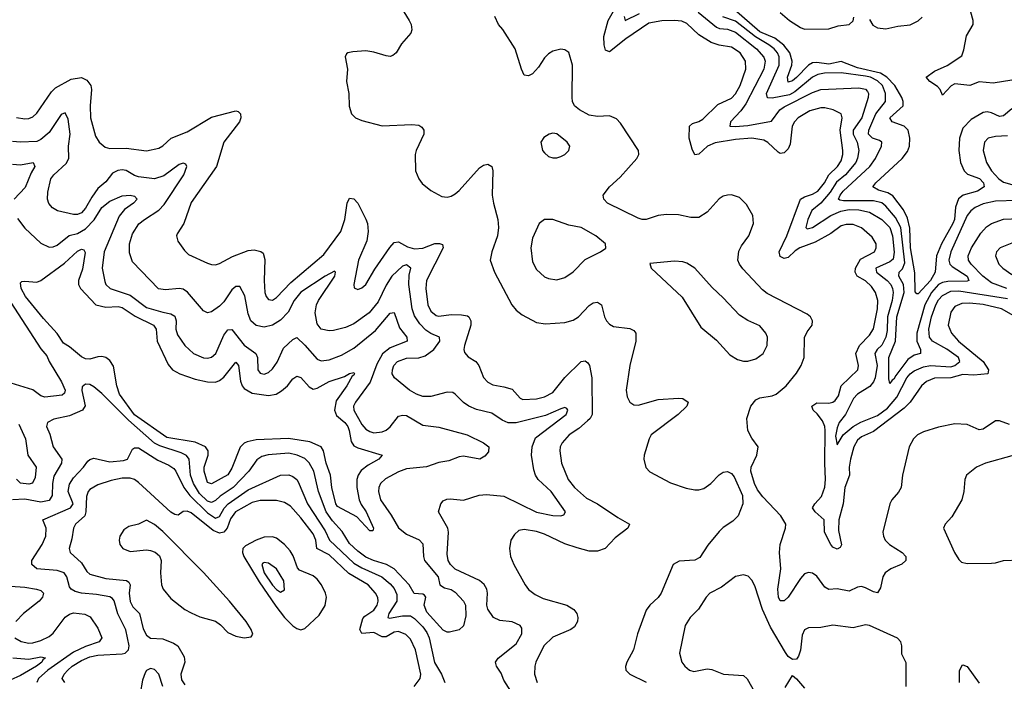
# Model space of a CAD drawing. Header units: inches. Extents: x 1694797 to 1849917, y 907313 to 1017959.
# Tile 715 of 834: x 1794345 to 1799194, y 974116 to 977374. Entities that reach past the tile are written whole.
import ezdxf

# ---------------------------------------------------------------- set-up
doc = ezdxf.new("R2010")
doc.units = ezdxf.units.IN
doc.header["$MEASUREMENT"] = 0
doc.layers.add('B7997', color=7, linetype='Continuous')

msp = doc.modelspace()

# ---------------------------------------------------------------- linework, layer by layer
at = {"layer": 'B7997', "color": 5}
for points, elevation in [([(1796153.1, 977550), (1796263.9, 977370), (1796273.4, 977350), (1796277.1, 977322.9), (1796272.2, 977307.8), (1796225, 977255), (1796199.6, 977210), (1796183.4, 977196.6), (1796170, 977192.9), (1796150, 977195.3), (1796090, 977214), (1796050, 977219.9), (1795985.4, 977214.6), (1795961, 977210), (1795955.2, 977204.8), (1795947.7, 977190), (1795959.1, 977130), (1795954.6, 977070), (1795965.5, 977010), (1795967.6, 976947.6), (1795978.7, 976910), (1795999.3, 976890), (1796030, 976876.5), (1796130, 976851.2), (1796277, 976857), (1796310, 976853.4), (1796324.8, 976844.8), (1796334.6, 976830), (1796334.9, 976810), (1796297.8, 976730), (1796292.9, 976710), (1796294.9, 976630), (1796310.2, 976590.2), (1796327.4, 976567.4), (1796370, 976533.1), (1796423.4, 976503.4), (1796450, 976500.3), (1796470, 976504.9), (1796490, 976516.1), (1796510, 976532.3), (1796610, 976644.3), (1796630, 976657.4), (1796650, 976662.4), (1796670, 976650.4), (1796674.7, 976630), (1796671.5, 976510), (1796677.8, 976470), (1796699.8, 976390), (1796703.7, 976350), (1796698.3, 976310), (1796670.3, 976230.3), (1796662.8, 976190), (1796683.5, 976130), (1796769.2, 975969.2), (1796790, 975943.9), (1796819.8, 975919.8), (1796890, 975882), (1796935.1, 975875.1), (1797030, 975883), (1797070, 975894.2), (1797097.8, 975910), (1797150, 975966.9), (1797170, 975978.5), (1797190, 975983.1), (1797210.3, 975970.2), (1797224.2, 975910), (1797234.4, 975890), (1797250, 975873.6), (1797270, 975863.2), (1797350, 975852.1), (1797370, 975842.7), (1797379.7, 975830), (1797379.2, 975790), (1797350.2, 975670), (1797331, 975550), (1797336.2, 975516.2), (1797350, 975490.3), (1797370, 975477.3), (1797390, 975475.5), (1797490, 975502.8), (1797590.2, 975510.2), (1797610, 975508.9), (1797637, 975490), (1797630.3, 975470), (1797587.8, 975430), (1797454.9, 975330), (1797444.5, 975310), (1797420.3, 975230), (1797418.7, 975210), (1797429.1, 975169.1), (1797447.5, 975147.5), (1797550, 975092.8), (1797626.7, 975066.7), (1797670, 975058.3), (1797690, 975058.3), (1797714.4, 975065.6), (1797748, 975090), (1797790, 975132.1), (1797810, 975145.4), (1797830, 975149.1), (1797850, 975139.6), (1797862.7, 975122.7), (1797904.4, 975030), (1797906.1, 974990), (1797883.5, 974930), (1797856.5, 974903.5), (1797810, 974872.3), (1797790, 974852.8), (1797734.1, 974785.9), (1797694.3, 974725.7), (1797670, 974712.6), (1797593.3, 974706.7), (1797563.1, 974690), (1797504.7, 974550), (1797490, 974528.4), (1797447.6, 974490), (1797430, 974465.1), (1797388.1, 974350), (1797368.4, 974270), (1797335.3, 974210), (1797328.8, 974188.8), (1797330.4, 974170), (1797350.2, 974150.2), (1797430, 974111)], 820), ([(1799290, 975887.1), (1799179.5, 975950), (1799090, 975971.2), (1799022.9, 975977.1), (1798984.3, 975975.7), (1798950, 975960.6), (1798930, 975933.3), (1798917.5, 975870), (1798934, 975830), (1798968.4, 975790), (1799089.6, 975690), (1799116.2, 975650), (1799111.8, 975630), (1799043.6, 975623.6), (1798990, 975626.6), (1798930, 975610.8), (1798850, 975608.2), (1798810, 975592.2), (1798786, 975570), (1798730.7, 975490), (1798700.1, 975459.9), (1798550, 975345.1), (1798490, 975319.4), (1798470, 975303), (1798452.3, 975270), (1798435.5, 975210), (1798429.7, 975170), (1798431.9, 975130), (1798408.9, 975070), (1798400.1, 974990), (1798379.5, 974910), (1798377.8, 974857.8), (1798392.7, 974787.3), (1798385.5, 974774.5), (1798370, 974766.9), (1798350, 974776.2), (1798339.9, 974790), (1798309.1, 974850), (1798306.5, 974910), (1798263, 974950), (1798249.3, 974970), (1798261, 974990), (1798294.3, 975025.7), (1798309.2, 975070.9), (1798313.1, 975110), (1798309.3, 975190), (1798311.9, 975350), (1798310.2, 975370.2), (1798298.5, 975398.5), (1798272.7, 975432.7), (1798252.8, 975450), (1798246.5, 975470), (1798270, 975487.4), (1798330, 975485.4), (1798349.9, 975490.1), (1798361.5, 975498.5), (1798377.9, 975522.1), (1798390, 975570.1), (1798471.9, 975650), (1798476.5, 975670), (1798462.8, 975730), (1798481.3, 975770), (1798530, 975820.5), (1798548.9, 975851.1), (1798569.2, 975950), (1798571.1, 975990), (1798559.4, 976030), (1798539.6, 976059.6), (1798510, 976087.3), (1798469.4, 976110), (1798459.3, 976130), (1798460.7, 976150), (1798486.3, 976193.7), (1798555, 976230), (1798563.2, 976250), (1798562.2, 976270), (1798543.3, 976303.3), (1798490, 976347.9), (1798450, 976364.3), (1798414.6, 976365.4), (1798390, 976357.9), (1798339.3, 976320.7), (1798262.4, 976277.6), (1798186.4, 976250), (1798164.4, 976235.6), (1798130, 976202.4), (1798110, 976197.6), (1798090, 976206.9), (1798084.6, 976230), (1798122.5, 976310), (1798190.3, 976489.7), (1798210, 976501.7), (1798250, 976513.6), (1798274.7, 976530), (1798308.8, 976570), (1798330, 976610.1), (1798373, 976650), (1798390, 976678.2), (1798398.7, 976710), (1798398.8, 976730), (1798386.2, 976830), (1798394.9, 976890), (1798389.8, 976909.8), (1798350.4, 976930.4), (1798310, 976939.9), (1798290, 976939.9), (1798235.5, 976924.5), (1798178.9, 976890), (1798160.1, 976870), (1798149.5, 976850), (1798139.4, 976760.6), (1798130, 976737.8), (1798110, 976717.2), (1798090, 976715), (1798080.8, 976720.8), (1798030, 976769.2), (1798010, 976780.2), (1797950, 976790.3), (1797870, 976784.3), (1797770, 976766.8), (1797732.2, 976750), (1797690, 976711.2), (1797670, 976708.9), (1797656.7, 976736.7), (1797641.9, 976790), (1797643.2, 976850), (1797657.5, 976862.5), (1797690, 976872.4), (1797710, 976883.9), (1797783.7, 976956.3), (1797850, 976986.9), (1797870, 977008.2), (1797893.4, 977050), (1797921.2, 977130), (1797919.6, 977170), (1797893, 977210), (1797850, 977238.2), (1797790, 977248.2), (1797750, 977262), (1797690, 977299.6), (1797630, 977355.2), (1797606, 977366), (1797570, 977370.3), (1797508, 977368), (1797443.9, 977356.1), (1797330, 977279.5), (1797250, 977215.7), (1797230, 977223.9), (1797223, 977250), (1797221.9, 977290), (1797243.3, 977370), (1797325.2, 977514.8)], 780), ([(1797686.2, 977410), (1797776, 977336), (1797790.5, 977330.5), (1797830, 977327.6), (1797870, 977311.8), (1797973.5, 977230), (1798009.3, 977189.3), (1798015.6, 977170), (1798009.9, 977130), (1797920.6, 976959.4), (1797895.9, 976924.1), (1797846, 976870), (1797842, 976850), (1797867.7, 976847.7), (1797930, 976852.8), (1798046.8, 976873.2), (1798089, 976930), (1798110, 976944.5), (1798250, 977014.5), (1798290, 977029.5), (1798477.3, 977037.3), (1798510, 977031.3), (1798519.5, 977019.5), (1798524.7, 977010), (1798523.9, 976990), (1798492.4, 976890), (1798449, 976830), (1798449.6, 976810), (1798468.8, 976770), (1798476.9, 976730), (1798471.5, 976691.5), (1798462.3, 976670), (1798411.3, 976610), (1798367, 976573), (1798335.4, 976524.6), (1798290.3, 976469.7), (1798246.6, 976433.4), (1798226.2, 976390), (1798217.2, 976357.3), (1798216.8, 976350), (1798223.7, 976343.7), (1798250, 976350.4), (1798339.4, 976410), (1798388.8, 976431.3), (1798430, 976438.1), (1798477.8, 976437.8), (1798530, 976425.7), (1798590, 976389.9), (1798629.9, 976350), (1798642.9, 976310), (1798651.7, 976228.3), (1798646, 976194), (1798630, 976181.2), (1798561.1, 976150), (1798564.7, 976130), (1798617.1, 976090), (1798634.1, 976070), (1798643.4, 976050), (1798645.9, 976030), (1798640.8, 975990), (1798618, 975910), (1798616.5, 975843.5), (1798610.5, 975810), (1798590, 975770.1), (1798566.8, 975750), (1798555.6, 975730), (1798566.8, 975670), (1798557.9, 975610), (1798549.9, 975590.1), (1798532.2, 975567.8), (1798470.6, 975529.4), (1798451.4, 975508.6), (1798411.1, 975428.9), (1798379.9, 975390), (1798370, 975363.7), (1798362.7, 975322.7), (1798370, 975280.7), (1798400.8, 975330), (1798449.3, 975370.7), (1798488, 975392), (1798570, 975424.5), (1798618.9, 975461.1), (1798664.4, 975515.6), (1798714.2, 975610), (1798730, 975630), (1798750, 975645.2), (1798796.2, 975663.7), (1798830, 975671.3), (1798930, 975664.6), (1798949.7, 975670.3), (1798974.4, 975690), (1798968.3, 975710), (1798910, 975751.5), (1798839.8, 975790), (1798825.7, 975810), (1798822.1, 975850), (1798834.8, 975910), (1798856.4, 975970), (1798870, 975994.2), (1798890, 976015.8), (1798930, 976036), (1798970, 976039.1), (1799210, 976000.8)], 760), ([(1799230, 976934.5), (1799190, 976900.7), (1799170, 976896.6), (1799130, 976914.9), (1799110, 976919.6), (1799090, 976917.2), (1799030, 976881.8), (1798990, 976839.8), (1798973.8, 976790), (1798969.7, 976729.7), (1798978.5, 976670), (1798995.5, 976630), (1799012.9, 976612.9), (1799071.7, 976591.7), (1799090.5, 976570), (1799093.9, 976550), (1799062.4, 976530), (1798990.9, 976509.1), (1798968.3, 976491.7), (1798953.4, 976450), (1798947.7, 976390), (1798940.9, 976370), (1798883.9, 976270), (1798859.7, 976210), (1798852.9, 976130), (1798830.1, 976090), (1798770, 976023.5), (1798763.5, 976023.5), (1798754.1, 976034.1), (1798752.7, 976127.3), (1798731.7, 976250), (1798727.8, 976347.8), (1798716.4, 976396.4), (1798696.5, 976436.5), (1798645.5, 976505.5), (1798620.6, 976520.6), (1798574.9, 976534.9), (1798547.1, 976550), (1798561.8, 976570), (1798691.3, 976690), (1798716.3, 976723.7), (1798726.7, 976750), (1798728.4, 976790), (1798720.4, 976830), (1798701.1, 976850), (1798641.7, 976870), (1798629.9, 976889.9), (1798695.7, 976950), (1798696.1, 976970), (1798688.7, 976990), (1798654, 977050), (1798614.7, 977090), (1798584.2, 977110), (1798470, 977136.7), (1798390, 977167), (1798330, 977155.3), (1798270, 977162.9), (1798250, 977161), (1798229.8, 977150.2), (1798170, 977088.5), (1798150, 977072.9), (1798130, 977065.6), (1798126.6, 977090), (1798147.1, 977150), (1798149, 977170), (1798138.3, 977210), (1798108.4, 977248.4), (1798063.3, 977283.3), (1797990, 977314.2), (1797863.4, 977423.5)], 720), ([(1798090, 977409.8), (1798135.2, 977370), (1798190, 977334.5), (1798210, 977327.6), (1798330, 977328.6), (1798376.1, 977343.9), (1798430, 977350.6), (1798450, 977368.7), (1798453.4, 977386.6)], 720), ([(1799230, 977075.6), (1799138.9, 977061.1), (1799070, 977068.3), (1799024.7, 977050), (1798950, 977056.9), (1798931.9, 977048.1), (1798890, 977002.7), (1798877.6, 977030), (1798864.8, 977044.8), (1798827, 977070), (1798809.3, 977090), (1798850, 977120.2), (1798912.8, 977147.2), (1798983.7, 977196.3), (1798994.5, 977225.5), (1799006.7, 977293.3), (1799040.6, 977350), (1799040.6, 977370), (1799028.9, 977410)], 680), ([(1799219.8, 975379.8), (1799170, 975398.4), (1799150, 975397.6), (1799090, 975356.8), (1799070, 975353.6), (1799010, 975380.8), (1798950, 975383.2), (1798870, 975366.7), (1798795.5, 975344.5), (1798765.8, 975330), (1798747.2, 975310), (1798725, 975270), (1798692.6, 975130), (1798686.4, 975070), (1798672.9, 975047.1), (1798639.5, 975010), (1798630.3, 974990), (1798596.1, 974850), (1798598.5, 974830), (1798607.8, 974810), (1798629.1, 974790), (1798691.3, 974750), (1798708.1, 974730), (1798708, 974710), (1798688.3, 974691.7), (1798634.3, 974670), (1798607, 974650), (1798595.5, 974630), (1798583.5, 974576.5), (1798570, 974551.2), (1798550, 974555.7), (1798510, 974576.7), (1798490, 974582.2), (1798470, 974578.9), (1798430, 974558.8), (1798370, 974571.3), (1798330, 974567.4), (1798310, 974579.8), (1798270, 974633.5), (1798250, 974647.7), (1798230, 974652.1), (1798210, 974644.2), (1798190, 974621.8), (1798130.1, 974530), (1798110, 974512.4), (1798090, 974512.3), (1798081.1, 974530), (1798078.7, 974570), (1798093.1, 974670), (1798086.6, 974750), (1798089.4, 974790), (1798117, 974870), (1798117.8, 974890), (1798093.2, 974930), (1798004.2, 975024.2), (1797979.1, 975059), (1797963.7, 975090), (1797946, 975150), (1797946.8, 975170), (1797974.7, 975230), (1797982, 975270), (1797950, 975312.3), (1797931.1, 975350), (1797926, 975410), (1797946.2, 975470), (1797970, 975502), (1797990, 975511.3), (1798050, 975521.6), (1798070, 975530.2), (1798119.8, 975570), (1798170, 975632.6), (1798192.8, 975670), (1798208.4, 975710), (1798210.6, 975809.4), (1798223.6, 975836.4), (1798247.8, 975870), (1798249.6, 975890), (1798239.5, 975910), (1798222.8, 975922.8), (1798025.2, 976025.2), (1798003.2, 976043.2), (1797906.3, 976146.3), (1797889.2, 976170), (1797882.1, 976190), (1797886.9, 976233.1), (1797899.2, 976260.8), (1797936, 976310), (1797959.3, 976370), (1797955, 976410), (1797924.2, 976464.2), (1797890, 976497.7), (1797850.9, 976510.9), (1797830, 976509.7), (1797810, 976504), (1797790, 976491.1), (1797730, 976425.4), (1797690, 976400.3), (1797650, 976399.4), (1797590, 976412.5), (1797530, 976414.2), (1797490, 976408.9), (1797430, 976389.1), (1797410.9, 976389.1), (1797390, 976395.7), (1797240.4, 976470), (1797221, 976490), (1797219.2, 976510), (1797249.8, 976550), (1797301.6, 976598.4), (1797384.7, 976690), (1797394.3, 976710), (1797392.8, 976730), (1797303.5, 976863.5), (1797284.8, 976884.8), (1797250, 976900.3), (1797190, 976896.5), (1797150, 976903.1), (1797101.8, 976930), (1797077.8, 976950), (1797067.9, 976970), (1797065.6, 976990), (1797066.8, 977150), (1797050, 977211.5), (1797030, 977225.7), (1797010, 977228.5), (1796970, 977218.5), (1796950, 977206), (1796930, 977185.7), (1796899.8, 977140.2), (1796870, 977106.9), (1796850, 977096.8), (1796830, 977100.8), (1796815.8, 977130), (1796785.7, 977230), (1796725.2, 977325.2), (1796703.5, 977350), (1796685, 977390)], 820), ([(1797321.1, 977390), (1797326, 977370), (1797396.6, 977403.4)], 760), ([(1799256.4, 976483.6), (1799150, 976480.5), (1799090, 976467), (1799050, 976449.2), (1799028.1, 976431.9), (1799010.8, 976410), (1798930.1, 976230.1), (1798921.3, 976190), (1798926.1, 976170), (1798937.5, 976157.5), (1799010, 976111.1), (1799019.3, 976090), (1799010, 976085.8), (1798916, 976084), (1798890, 976079.6), (1798870, 976069), (1798835, 976030), (1798801.7, 975970), (1798763.7, 975830), (1798763.5, 975790), (1798780.8, 975750), (1798780.5, 975730), (1798750, 975721.3), (1798719.1, 975700.9), (1798658.8, 975621.2), (1798650, 975603.4), (1798641, 975599), (1798630, 975582.6), (1798624.9, 975604.8), (1798625, 975710), (1798657.2, 975790), (1798664.7, 975910), (1798700, 976030), (1798697.1, 976070), (1798674.4, 976110), (1798675.8, 976130), (1798692.6, 976147.4), (1798703.1, 976176.9), (1798683.7, 976350), (1798658.7, 976398.7), (1798610, 976455.8), (1798590, 976472.2), (1798550, 976481.8), (1798401.5, 976481.5), (1798384.2, 976484.2), (1798377.5, 976490), (1798384.9, 976510), (1798399.7, 976530), (1798531.4, 976650), (1798559.6, 976690), (1798588.3, 976750), (1798589.8, 976770), (1798578.5, 976778.5), (1798545, 976790), (1798524.5, 976810), (1798526, 976830), (1798560.5, 976910), (1798608.5, 976970), (1798608.1, 977010), (1798593.5, 977050), (1798570, 977073.1), (1798535, 977090), (1798510, 977095.9), (1798390, 977111.5), (1798309, 977111), (1798276.2, 977103.8), (1798250, 977090.8), (1798161.9, 977018.1), (1798136.3, 977003.7), (1798050, 976986.6), (1798028, 976988), (1798023.4, 977010), (1798084.8, 977150), (1798084.9, 977190), (1798076.1, 977210), (1798059.7, 977230), (1798034.3, 977250), (1797968.7, 977288.7), (1797870, 977367.1), (1797808.2, 977388.2)], 740), ([(1798530, 977374.6), (1798547.1, 977347.1), (1798570, 977333.9), (1798610, 977328.6), (1798670, 977341.7), (1798730, 977348.4), (1798770, 977367.3), (1798790, 977385.5)], 720), ([(1794330, 976891.7), (1794370, 976885.2), (1794390, 976887.2), (1794410, 976895.9), (1794430, 976912.9), (1794501.4, 977018.6), (1794521.7, 977038.3), (1794599.3, 977080.7), (1794650, 977088.3), (1794675.3, 977075.3), (1794695.3, 977050), (1794698.9, 977030), (1794691.9, 976950), (1794694.8, 976890), (1794719.2, 976799.2), (1794736.1, 976770), (1794766.3, 976746.3), (1794790, 976738.6), (1794870, 976741.7), (1794970, 976728.1), (1795030, 976740.2), (1795050, 976752.6), (1795090.5, 976789.5), (1795170, 976821.9), (1795290, 976893.4), (1795410, 976924.2), (1795421.3, 976921.3), (1795433.1, 976910), (1795434.7, 976890), (1795427.8, 976870), (1795351.4, 976770), (1795315, 976650), (1795190, 976473.7), (1795154, 976370), (1795121.1, 976318.9), (1795118, 976310), (1795123.7, 976283.7), (1795156.5, 976236.5), (1795177.4, 976217.4), (1795270, 976175.2), (1795290, 976167.7), (1795310, 976166.5), (1795330, 976172.2), (1795392.8, 976207.2), (1795470, 976237.6), (1795500.3, 976240.3), (1795532, 976232), (1795543.7, 976223.7), (1795552.3, 976192.3), (1795548.8, 976090), (1795552.9, 976030), (1795558.8, 976010), (1795570, 975996.1), (1795590, 975993.2), (1795610, 976006.2), (1795680.5, 976079.5), (1795843, 976217), (1795927.3, 976330), (1795946.7, 976390), (1795958, 976470), (1795970, 976494.9), (1795990, 976492), (1796011.1, 976470), (1796050, 976392), (1796057.4, 976370), (1796061, 976330), (1796055.2, 976284.8), (1796014, 976190), (1795990.3, 976070.3), (1795992.4, 976052.4), (1796010, 976045.2), (1796030, 976052.9), (1796050, 976070.3), (1796094.1, 976145.9), (1796167.9, 976252.1), (1796190, 976276.1), (1796210, 976280.5), (1796254.9, 976254.9), (1796290, 976245.3), (1796330, 976249.3), (1796390, 976270.8), (1796412.1, 976272.1), (1796426.5, 976266.5), (1796430.1, 976250), (1796348.7, 976090), (1796345.8, 976050), (1796354.8, 975970), (1796370, 975938.4), (1796396.6, 975916.6), (1796410, 975913.1), (1796470, 975921.5), (1796520.7, 975920.7), (1796550, 975915.3), (1796557.6, 975910), (1796567.4, 975890), (1796567.4, 975870), (1796535.9, 975770), (1796531.8, 975750), (1796534.9, 975734.9), (1796553, 975713), (1796591.2, 975690), (1796605.6, 975670), (1796630, 975612.4), (1796650, 975589.1), (1796675.7, 975575.7), (1796730, 975566.3), (1796770, 975553.9), (1796809.5, 975509.4), (1796823.4, 975503.4), (1796890, 975506.8), (1796930, 975516.8), (1796970, 975538.4), (1797030, 975611.6), (1797110, 975690.2), (1797130, 975694), (1797143.1, 975683.1), (1797151.2, 975671.2), (1797162.6, 975610), (1797164.6, 975430), (1797154, 975410), (1797141.8, 975398.2), (1797098.9, 975361.1), (1797051.2, 975330), (1797015.9, 975290), (1797006.7, 975270), (1797004.3, 975250), (1797013.8, 975190), (1797045.5, 975110), (1797077.1, 975070), (1797136.8, 975016.8), (1797190, 974989.6), (1797290, 974922), (1797347.3, 974890), (1797340.5, 974870), (1797277.4, 974822.6), (1797227.8, 974770), (1797190, 974756), (1797150, 974756.9), (1797090, 974773.1), (1797030, 974792.2), (1796930, 974840.8), (1796890, 974852.6), (1796830, 974862.5), (1796802.6, 974857.4), (1796781.1, 974838.9), (1796764.2, 974810), (1796757.4, 974770), (1796762.8, 974730), (1796778.2, 974690), (1796833.7, 974590), (1796850, 974568.3), (1796883.3, 974543.3), (1796923.6, 974523.6), (1797040.3, 974490), (1797073.4, 974470), (1797088.9, 974450), (1797093.6, 974430), (1797092.1, 974410), (1797076.8, 974383.2), (1797058.7, 974370), (1796970, 974333), (1796925.7, 974290), (1796886.6, 974210), (1796881.3, 974190), (1796880.5, 974150), (1796894, 974110)], 780), ([(1796790, 974026), (1796730, 974121.7), (1796715.7, 974155.7), (1796693.5, 974190), (1796687.7, 974210), (1796701.6, 974230), (1796790, 974300.4), (1796817.6, 974350), (1796817.6, 974377.6), (1796810.2, 974390.2), (1796770, 974409.2), (1796710, 974415.5), (1796678.7, 974430), (1796650.2, 974470.2), (1796646.2, 974490), (1796648.9, 974550), (1796645, 974570), (1796631.8, 974591.8), (1796610, 974611.7), (1796490, 974667.5), (1796466.3, 974690), (1796455, 974710), (1796450, 974742), (1796456.9, 974850), (1796453.6, 974870), (1796407.7, 974950), (1796418.8, 974990), (1796430, 975004), (1796447.9, 975012.1), (1796465.8, 975014.2), (1796530, 975007.8), (1796607.6, 975032.4), (1796644.7, 975035.3), (1796730, 975026.8), (1796890, 974948.7), (1796970, 974932.6), (1797010.3, 974929.7), (1797024.5, 974935.5), (1797032.2, 974950), (1796962.3, 975050), (1796898.8, 975110), (1796885.8, 975130), (1796876.4, 975156.4), (1796865.8, 975230), (1796869.1, 975270), (1796885.6, 975314.4), (1797036.5, 975430), (1797044.9, 975450), (1797038.9, 975458.9), (1797030, 975463.7), (1797010, 975458), (1796934.9, 975425.1), (1796790, 975388.3), (1796750, 975389.2), (1796721.8, 975401.8), (1796670, 975436.3), (1796594.1, 975454.1), (1796557, 975470), (1796530, 975488.2), (1796490.1, 975530.1), (1796477.4, 975537.4), (1796450, 975539.7), (1796370, 975517.7), (1796330, 975518.5), (1796298.7, 975530), (1796264.9, 975550), (1796190.2, 975610.2), (1796180.2, 975630), (1796180.5, 975650), (1796187.6, 975670), (1796205.4, 975690), (1796250, 975707.6), (1796310, 975707.7), (1796341.4, 975718.5), (1796383.9, 975750), (1796414, 975790), (1796412.9, 975810), (1796370, 975827.9), (1796344.9, 975844.9), (1796316, 975876), (1796290, 975915.6), (1796278.5, 975950), (1796261.8, 976070), (1796263.7, 976116.3), (1796270.9, 976150), (1796250, 976166.2), (1796230, 976160.2), (1796177.9, 976110), (1796150, 976067.1), (1796110, 975984.8), (1796065.5, 975930), (1795990, 975875.1), (1795950, 975858.3), (1795890, 975843), (1795870, 975841.8), (1795830, 975850.2), (1795810, 975875.8), (1795800.5, 975930), (1795806.5, 975970), (1795816.9, 975990), (1795896.6, 976110), (1795900.4, 976130), (1795895.3, 976135.3), (1795850, 976111.3), (1795730, 976031.3), (1795696.2, 975990), (1795667.1, 975932.9), (1795630, 975894.1), (1795590, 975870.1), (1795550, 975859.2), (1795510, 975867.2), (1795483.5, 975890), (1795470, 975924.4), (1795453.6, 976013.6), (1795430, 976059.1), (1795410, 976060.2), (1795390, 976043.2), (1795350, 975984.3), (1795330, 975962.7), (1795290, 975935.6), (1795270, 975930.4), (1795250, 975939.3), (1795172.2, 976032.2), (1795150, 976047), (1795130, 976049.5), (1795063.9, 976043.9), (1795028.9, 976048.9), (1794901.3, 976181.3), (1794885.7, 976225.7), (1794885.5, 976270), (1794901.2, 976318.8), (1794932.4, 976367.6), (1794959.3, 976390), (1795030, 976435.3), (1795056.8, 976463.2), (1795153.5, 976610), (1795168.9, 976650), (1795162.8, 976662.8), (1795150, 976666.5), (1795130, 976659.8), (1795054.9, 976605.1), (1795010, 976589.1), (1794930, 976599.8), (1794910, 976606.7), (1794870, 976630.6), (1794850, 976634.6), (1794828.7, 976631.3), (1794803, 976617), (1794770, 976575), (1794730, 976541.9), (1794700.3, 976499.7), (1794670, 976444.8), (1794650, 976423.2), (1794630, 976414.8), (1794610, 976413.7), (1794532.2, 976432.2), (1794507.2, 976447.2), (1794489.2, 976469.2), (1794482.8, 976490), (1794483.9, 976523.9), (1794499.4, 976590), (1794512.9, 976610), (1794574.8, 976665.2), (1794587.4, 976690), (1794585.7, 976750), (1794594.4, 976810), (1794584, 976884), (1794570, 976914.3), (1794550, 976907.1), (1794490, 976817.7), (1794450, 976783.8), (1794430, 976773.9), (1794350, 976770.1), (1794310, 976773)], 760), ([(1799210, 976802), (1799150, 976799.1), (1799114.9, 976790), (1799096, 976770), (1799090.2, 976729.8), (1799105.8, 976670), (1799130.9, 976630), (1799166.6, 976590), (1799190, 976572.7), (1799230, 976562.2)], 740), ([(1794310, 976662.4), (1794350, 976659.5), (1794411, 976670), (1794419.6, 976650), (1794401.2, 976618.8), (1794372.8, 976547.2), (1794318.2, 976490)], 740), ([(1794334.9, 976394.9), (1794370, 976347.7), (1794450, 976273.8), (1794490, 976253.7), (1794510, 976254.8), (1794530, 976262.8), (1794589, 976311), (1794630, 976320.6), (1794670, 976343), (1794712.2, 976387.8), (1794750, 976449.5), (1794790, 976480.6), (1794850, 976506), (1794889.2, 976509.2), (1794910, 976505.3), (1794924.2, 976490), (1794906, 976470), (1794861.8, 976438.2), (1794834.7, 976405.3), (1794761.2, 976230), (1794751.3, 976150), (1794764.2, 976084.2), (1794770.2, 976070), (1794790.1, 976050.1), (1794890, 976016.6), (1794970, 975956.5), (1795050, 975932.6), (1795090, 975925.9), (1795110, 975913.8), (1795116.1, 975890), (1795114.6, 975850), (1795121.8, 975821.8), (1795158.8, 975770), (1795200.9, 975730), (1795250, 975708.6), (1795270, 975707.1), (1795290, 975712), (1795310.5, 975730), (1795350, 975820.2), (1795370, 975846.4), (1795390, 975848.2), (1795450, 975771.3), (1795508, 975730), (1795516.2, 975710), (1795518.2, 975650), (1795530, 975632.6), (1795550, 975628.5), (1795570, 975636.5), (1795590, 975653.8), (1795612.4, 975687.6), (1795643.8, 975756.2), (1795690, 975798.9), (1795710, 975808.8), (1795750, 975771.6), (1795810, 975701.7), (1795830, 975693), (1795870, 975698.3), (1795930, 975720.9), (1795990, 975756.3), (1796097.3, 975842.7), (1796170, 975927.9), (1796190, 975931.6), (1796216.2, 975856.2), (1796251.8, 975810), (1796253, 975790), (1796170, 975757.6), (1796132, 975728), (1796103.3, 975676.7), (1796071.9, 975588.1), (1795998.3, 975490), (1795989.6, 975470), (1795991.5, 975450), (1796030, 975379.7), (1796050, 975356.8), (1796070, 975345.1), (1796090, 975339.8), (1796130, 975343.3), (1796150, 975352.3), (1796170, 975368.6), (1796210, 975420.9), (1796230, 975426.8), (1796250, 975424.2), (1796330, 975376.1), (1796410, 975367.2), (1796548.5, 975330), (1796628.5, 975290), (1796654.9, 975270), (1796654, 975246), (1796635.8, 975224.2), (1796610.8, 975210), (1796530, 975223.7), (1796510, 975221.2), (1796458.3, 975201.7), (1796410, 975192.8), (1796348.8, 975171.2), (1796250, 975162.2), (1796210, 975147.7), (1796146.6, 975113.4), (1796122.3, 975090), (1796113.8, 975070), (1796111.6, 975050), (1796122.5, 975010), (1796174.5, 974934.5), (1796211.4, 974871.4), (1796250, 974840.5), (1796312.2, 974812.2), (1796330, 974791.8), (1796333.2, 974730), (1796338.8, 974710), (1796406.8, 974630), (1796413.7, 974590), (1796436.4, 974576.4), (1796470, 974567.3), (1796490, 974554.4), (1796531.4, 974510), (1796539.8, 974490), (1796541.5, 974438.5), (1796530, 974388.7), (1796510, 974368.7), (1796462, 974358), (1796450, 974357.2), (1796430, 974367.8), (1796350, 974455.6), (1796337.4, 974490), (1796345, 974530), (1796339.4, 974539.4), (1796330, 974544.4), (1796287.7, 974547.7), (1796262.5, 974590), (1796189.9, 974670), (1796151, 974691), (1796088.2, 974710), (1796050, 974727.6), (1796010, 974756.5), (1795970, 974793.6), (1795932.8, 974852.8), (1795885.1, 974905.1), (1795853.8, 974950), (1795816.7, 975050), (1795793.1, 975150), (1795770.9, 975190.9), (1795750, 975212.7), (1795711.1, 975230), (1795670, 975239.5), (1795568.9, 975231.1), (1795537, 975223), (1795513.6, 975206.4), (1795474.2, 975150), (1795397.1, 975070), (1795333.1, 975026.9), (1795310, 975005.7), (1795290, 974996.5), (1795270, 975003.1), (1795230, 975040.8), (1795200.8, 975090), (1795186.8, 975130), (1795180.1, 975210), (1795166.9, 975226.9), (1795140.5, 975240.5), (1795035, 975275), (1795010, 975288.5), (1794881.5, 975401.5), (1794750, 975532.7), (1794710, 975566.2), (1794690, 975576.5), (1794670, 975578), (1794653.8, 975566.2), (1794651.8, 975548.2), (1794667.5, 975472.5), (1794654.9, 975450), (1794590, 975423.2), (1794514.1, 975405.9), (1794483, 975390), (1794477.6, 975370), (1794493.3, 975333.3), (1794510.2, 975270), (1794553.7, 975210), (1794551.4, 975190), (1794514, 975126), (1794506.4, 975090), (1794504.6, 975030), (1794490, 975006.7), (1794450, 974997.6), (1794370, 975013.1), (1794310, 975008.5)], 740), ([(1799206, 976050), (1799130, 976078.6), (1799088.4, 976110), (1799030.1, 976170), (1799017, 976190), (1799015, 976210), (1799032.5, 976250), (1799077.8, 976322.2), (1799106.4, 976353.6), (1799130, 976370.5), (1799190, 976390.5), (1799310, 976396)], 760), ([(1799230, 976273.3), (1799173.7, 976250), (1799155.3, 976230), (1799150.2, 976210), (1799167.2, 976170), (1799186, 976150), (1799230, 976119.2)], 780), ([(1794301.7, 975981.7), (1794450, 975753), (1794478.6, 975718.6), (1794490, 975689.7), (1794551.7, 975590), (1794568.7, 975550), (1794566.1, 975533.9), (1794554.9, 975525.1), (1794470, 975514.1), (1794450, 975521.1), (1794410, 975550.5), (1794303.3, 975583.3)], 720), ([(1794341.5, 975381.5), (1794374.7, 975310), (1794385, 975230), (1794426.4, 975170), (1794421, 975119), (1794408.8, 975091.2), (1794390, 975087), (1794350, 975091.3), (1794330, 975111.7)], 720), ([(1794567.1, 974110), (1794560.4, 974120.4), (1794555, 974130), (1794564.4, 974150), (1794582.5, 974170), (1794604.4, 974190), (1794650, 974218.5), (1794690, 974235.9), (1794730, 974245), (1794849.7, 974250.3), (1794865.2, 974254.8), (1794881, 974270), (1794884.6, 974290), (1794868.3, 974368.3), (1794828, 974448), (1794811.1, 974511.1), (1794802.9, 974522.9), (1794790, 974531.9), (1794723.2, 974543.2), (1794650, 974549.1), (1794618.5, 974558.5), (1794598.8, 974570), (1794590, 974581.5), (1794577.5, 974630), (1794564.7, 974650), (1794530, 974660.5), (1794430, 974669), (1794405.4, 974690), (1794405.5, 974710), (1794456.8, 974790), (1794474.4, 974830), (1794475.6, 974870), (1794459.1, 974910), (1794596.1, 974970), (1794607.9, 974990), (1794584.7, 975050), (1794590, 975085.7), (1794610, 975116.8), (1794660.2, 975170), (1794680.9, 975199), (1794690, 975208.4), (1794710, 975214.8), (1794790, 975196.2), (1794857.3, 975202.7), (1794876.5, 975210), (1794901.1, 975258.9), (1794910, 975265.6), (1794930, 975266), (1795024.8, 975204.8), (1795080.2, 975180.2), (1795104, 975164), (1795114.9, 975150), (1795153.4, 975070), (1795183.5, 975030), (1795270, 974946), (1795310, 974918.6), (1795330, 974927.3), (1795352.3, 974967.7), (1795371.3, 974990), (1795470, 975059.2), (1795630, 975130.6), (1795670, 975132.9), (1795690, 975124.8), (1795709.9, 975109.9), (1795717.3, 975097.3), (1795762.1, 974990), (1795850, 974857.1), (1795871.4, 974810), (1795990, 974697.7), (1796030, 974674.2), (1796128.6, 974630), (1796170, 974596.4), (1796190, 974572.3), (1796203, 974543), (1796201.9, 974510), (1796162.9, 974450), (1796157.6, 974430), (1796166.4, 974426.4), (1796230, 974438.1), (1796270, 974437.7), (1796290, 974425.5), (1796330, 974383.4), (1796350, 974355.4), (1796361.1, 974330), (1796387.5, 974207.6), (1796422.8, 974150), (1796438.5, 974110)], 760), ([(1799230, 975226.3), (1799100.7, 975190), (1799057.3, 975170), (1799008, 975130), (1798999.3, 975110), (1798994.6, 975050), (1798984.2, 975010), (1798935.1, 974924.9), (1798902.8, 974890), (1798894.8, 974870), (1798948.2, 974750), (1798970, 974714.8), (1798983.1, 974703.1), (1799010, 974694.9), (1799130, 974697.6), (1799150, 974698.7), (1799190, 974710.4), (1799270, 974714)], 840), ([(1796288.1, 974090), (1796317.3, 974130), (1796320.9, 974150), (1796294.2, 974270), (1796270, 974322.8), (1796246.1, 974346.1), (1796210, 974360.9), (1796190, 974357.1), (1796150, 974334.1), (1796130, 974335.2), (1796090, 974356.5), (1796030, 974351.6), (1796019.6, 974370), (1796034.9, 974425.1), (1796044.1, 974435.9), (1796090, 974466.1), (1796105.1, 974490), (1796110.9, 974510), (1796108.9, 974528.9), (1796097.9, 974550), (1796061.5, 974590), (1795965.9, 974645.9), (1795870, 974738.8), (1795809.2, 974769.2), (1795803.2, 974810), (1795790, 974841.6), (1795730, 974921.2), (1795678.1, 974978.1), (1795650, 974996.4), (1795610, 975006.4), (1795530, 975006.2), (1795490, 974996.2), (1795408.4, 974950), (1795384.1, 974915.9), (1795367.7, 974870), (1795350, 974849.6), (1795330, 974844.6), (1795298.5, 974858.5), (1795190, 974945.3), (1795170, 974953.8), (1795150, 974951.6), (1795126, 974934), (1795110, 974936.4), (1795090, 974947.7), (1794930, 975094.4), (1794910, 975108.9), (1794890, 975115.8), (1794850, 975115.7), (1794795.5, 975104.5), (1794730, 975083.9), (1794690, 975059.9), (1794682.3, 975050), (1794675, 975025), (1794671.2, 974950), (1794665.8, 974930), (1794619.5, 974890), (1794610.1, 974870), (1794602.5, 974817.5), (1794588.5, 974770), (1794594, 974750), (1794650, 974698.7), (1794675.8, 974655.8), (1794690, 974642.5), (1794770, 974622.3), (1794871.6, 974611.6), (1794883.3, 974603.3), (1794888.7, 974590), (1794884.2, 974550), (1794889, 974509), (1794903.1, 974483.1), (1794935.2, 974450), (1794953.4, 974373.4), (1794970, 974342), (1794990, 974327.6), (1795050, 974324), (1795103.4, 974303.4), (1795123.5, 974290), (1795155.5, 974235.5), (1795158.5, 974210), (1795138.4, 974150), (1795142.3, 974122.3), (1795158.9, 974098.9)], 780), ([(1798709.7, 974089.7), (1798710, 974206), (1798689.5, 974249.5), (1798689.4, 974290), (1798683.7, 974310), (1798668.1, 974328.1), (1798530, 974391), (1798510, 974393.5), (1798450, 974379.7), (1798350, 974391.3), (1798290, 974381.3), (1798230, 974379.5), (1798210, 974369.3), (1798197.5, 974342.5), (1798190, 974268.7), (1798180.5, 974239.5), (1798170, 974225.1), (1798150, 974222.9), (1798130, 974238.4), (1798116.8, 974256.8), (1798042, 974382), (1798002.9, 974470), (1797965, 974585), (1797950, 974613.3), (1797932.6, 974632.6), (1797910, 974639.8), (1797870, 974630.9), (1797800.8, 974579.2), (1797744.4, 974550), (1797725.7, 974530), (1797688.6, 974471.4), (1797646.7, 974430), (1797621.8, 974390), (1797594.3, 974254.3), (1797606, 974210), (1797620.3, 974190), (1797643.8, 974170), (1797664.1, 974164.1), (1797730, 974177.1), (1797753.8, 974173.9), (1797811, 974150), (1797910, 974143.7), (1797928.1, 974128.1), (1797963.4, 974063.4)], 840), ([(1794228.7, 974588.7), (1794370, 974579.9), (1794427.7, 974570), (1794450, 974562.6), (1794462, 974550), (1794457.7, 974530), (1794441.2, 974510), (1794363.9, 974450), (1794327.2, 974410)], 740), ([(1794321.5, 974330), (1794352.2, 974312.2), (1794390, 974303.4), (1794410, 974304.5), (1794450, 974316.3), (1794490, 974336.8), (1794510, 974352.7), (1794570, 974431.6), (1794590, 974447), (1794610, 974452.2), (1794666.8, 974446.8), (1794693.1, 974433.1), (1794730, 974378), (1794749.3, 974330), (1794736.9, 974310), (1794670, 974287.6), (1794610, 974259.5), (1794483.4, 974170), (1794438.7, 974130), (1794429.6, 974110)], 740), ([(1794311.2, 974231.2), (1794390, 974224.8), (1794450, 974235.6), (1794471.7, 974231.7), (1794458.6, 974221.4), (1794454.1, 974210), (1794428.4, 974190), (1794350, 974144.8), (1794299.2, 974120.8)], 720), ([(1795050.6, 974090), (1795031.2, 974151.2), (1795010, 974173.4), (1794990, 974179.1), (1794970, 974168.9), (1794962.8, 974157.2), (1794950, 974121.6), (1794927.8, 973990)], 760), ([(1798972.3, 974110), (1798973, 974167), (1798985.7, 974194.3), (1798990, 974197.1), (1799010, 974188.5), (1799070, 974106.5)], 820), ([(1798114.7, 974085.3), (1798150, 974144), (1798170, 974128), (1798210, 974082.4)], 840)]:
    msp.add_lwpolyline(points, dxfattribs=dict(at, elevation=elevation))
for points, elevation in [([(1796970, 976814.5), (1796952, 976810), (1796926.4, 976793.6), (1796910.7, 976770), (1796920.5, 976730), (1796930, 976717.3), (1796950, 976700.5), (1796970, 976693), (1796990, 976693), (1797010, 976699.1), (1797029, 976710), (1797049, 976730), (1797054, 976750), (1797041.2, 976770), (1796990, 976811.6)], 840), ([(1796970, 976389.6), (1796930, 976389.5), (1796903.8, 976370), (1796870, 976297.2), (1796861.8, 976250), (1796870, 976180.7), (1796890, 976143.1), (1796930, 976107.4), (1796950, 976098.9), (1796990, 976093.1), (1797030, 976103.7), (1797070, 976132.2), (1797130, 976192.7), (1797205.2, 976230), (1797231.9, 976248.1), (1797229.3, 976270), (1797181.6, 976310), (1797110, 976349.7), (1797050, 976362)], 840), ([(1794770, 975957.8), (1794830, 975960.8), (1794850, 975956.4), (1794913.5, 975913.5), (1795004.2, 975870), (1795016.8, 975850), (1795023, 975790), (1795075.7, 975675.7), (1795097.5, 975650), (1795133.6, 975630), (1795210, 975603), (1795270, 975590.1), (1795310, 975588.3), (1795330, 975596.6), (1795350, 975612.8), (1795410, 975686.7), (1795423.5, 975670), (1795432.9, 975592.9), (1795440.6, 975570), (1795450, 975558.1), (1795490, 975534.6), (1795570, 975522.9), (1795608.4, 975530), (1795634.8, 975545.2), (1795663.9, 975570), (1795690, 975605.5), (1795710, 975618.8), (1795730, 975611), (1795770, 975565.8), (1795790, 975555), (1795810, 975559.2), (1795870, 975592.3), (1795944, 975616), (1795970, 975631.8), (1795990, 975636.4), (1795993.4, 975630), (1795990, 975622.9), (1795982.3, 975617.7), (1795955.7, 975570), (1795904, 975496), (1795895.3, 975450), (1795904.6, 975424.6), (1795946.1, 975390), (1795960.8, 975370), (1795968.4, 975350), (1795976.9, 975296.9), (1795990, 975275.3), (1796010, 975264.8), (1796130.6, 975230), (1796113.4, 975210), (1796060.7, 975179.3), (1796026.9, 975153.1), (1796011.3, 975130), (1796005.5, 975110), (1796005.5, 975070), (1796016.9, 975010), (1796026.7, 974986.7), (1796052, 974950), (1796087.7, 974870), (1796083.6, 974856.4), (1796070, 974856.2), (1796005.9, 974925.9), (1795910, 974975.8), (1795902.3, 974990), (1795883, 975070), (1795875.4, 975130), (1795855.2, 975190), (1795841.9, 975250), (1795829.9, 975270), (1795774.6, 975294.5), (1795669.4, 975310.6), (1795510, 975304.6), (1795465, 975295), (1795450, 975287.8), (1795431.3, 975268.7), (1795390, 975164.4), (1795370, 975131.8), (1795290, 975088.5), (1795270, 975095.3), (1795253.8, 975150), (1795254.1, 975170), (1795273, 975230), (1795273.1, 975250), (1795261, 975270), (1795210, 975293.5), (1795070, 975316.1), (1794910, 975428.6), (1794837.6, 975530), (1794824.1, 975570), (1794806.9, 975666.9), (1794790, 975696), (1794770, 975709.8), (1794750, 975714.3), (1794730, 975713.2), (1794690, 975701.5), (1794670, 975703.1), (1794650, 975712.8), (1794590, 975763.2), (1794560.9, 975780.9), (1794530, 975828.3), (1794461.9, 975901.9), (1794374, 976010), (1794352.6, 976050), (1794350, 976078), (1794355.5, 976084.5), (1794370, 976085.3), (1794430, 976080.6), (1794450, 976090.1), (1794565.4, 976174.6), (1794630, 976233.7), (1794650, 976243.6), (1794660.5, 976240.5), (1794667.7, 976227.7), (1794654.1, 976145.9), (1794634.8, 976090), (1794634.3, 976070), (1794645.3, 976050), (1794720.2, 975970)], 720), ([(1797570, 976184.7), (1797447.7, 976172.3), (1797454.8, 976150), (1797607.5, 976007.5), (1797699.2, 975859.2), (1797775.9, 975795.9), (1797842.6, 975722.7), (1797880.5, 975700.5), (1797910, 975691.6), (1797930, 975691.6), (1797970, 975704), (1798006.6, 975730), (1798026.2, 975770), (1798027.1, 975810), (1798019.1, 975830), (1797990, 975866.3), (1797930, 975891.9), (1797890, 975918), (1797810, 976004.7), (1797754.8, 976054.8), (1797670, 976149.6), (1797630, 976174.7), (1797610, 976182)], 840), ([(1794970, 974908.9), (1794930, 974889), (1794882.5, 974877.4), (1794858.6, 974861.4), (1794838.5, 974830), (1794834.7, 974810), (1794839.1, 974790), (1794854, 974770), (1794890, 974755.3), (1794970, 974762.3), (1794990, 974759.9), (1795011.9, 974751.9), (1795033.2, 974733.2), (1795042.1, 974710), (1795038.3, 974650), (1795043, 974590), (1795051.6, 974570), (1795090, 974523), (1795159.2, 974470), (1795190, 974452.1), (1795233.2, 974433.2), (1795310, 974412.3), (1795334.4, 974394.4), (1795370, 974355.5), (1795410, 974338.4), (1795450, 974329.2), (1795484.9, 974335.1), (1795492.7, 974347.3), (1795485.9, 974370), (1795460.7, 974410), (1795378.6, 974510), (1795251.2, 974651.2), (1795050, 974853.5), (1795010, 974887.6)], 820), ([(1795590, 974826.4), (1795550, 974824.9), (1795510, 974809.9), (1795457.5, 974782.5), (1795443.6, 974770), (1795441.9, 974750), (1795449, 974730), (1795525.3, 974605.3), (1795606, 974486), (1795650, 974430.1), (1795690, 974389.4), (1795710, 974375), (1795730, 974368.9), (1795750, 974374.9), (1795819.4, 974440.6), (1795850, 974488.4), (1795856.1, 974530), (1795851.7, 974550), (1795831.5, 974590), (1795810, 974618.1), (1795790, 974635.1), (1795722.8, 974662.8), (1795713.9, 974673.9), (1795692.7, 974732.7), (1795677.6, 974757.6), (1795650, 974789.1), (1795610, 974820.2)], 820), ([(1795550, 974700.7), (1795543.3, 974696.7), (1795537.6, 974690), (1795549.1, 974650), (1795590, 974588.6), (1795610, 974567.3), (1795630, 974554.4), (1795650, 974566), (1795645.8, 974610), (1795610, 974669.8), (1795570, 974697.5)], 840)]:
    msp.add_lwpolyline(points, close=True, dxfattribs=dict(at, elevation=elevation))

doc.saveas('drawing.dxf')
